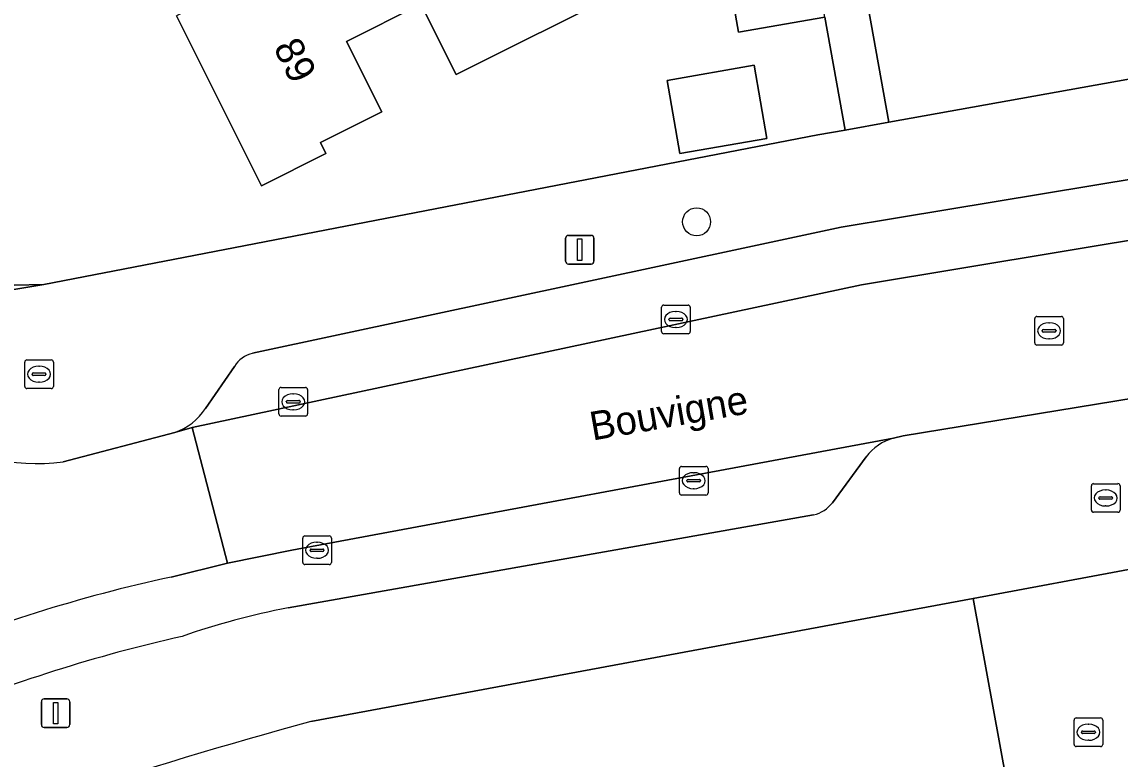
# Model space of a CAD drawing. Extents: x 157793 to 159380, y 380877 to 382313.
# Drawn here: x 158624.8 to 158663.14, y 381625.18 to 381650.93 of the extents above; entities that cross this region are included whole.
import ezdxf

# ---------------------------------------------------------------- set-up
doc = ezdxf.new("R2010")
doc.units = 0
for name, color, linetype in [('IMGEO_Boom', 7, 'Continuous'), ('IMGEO_Erf', 7, 'Continuous'), ('IMGEO_Kolk', 7, 'Continuous'), ('IMGEO_Lichtmast', 7, 'Continuous'), ('IMGEO_Openbare_ruimte_label', 7, 'Continuous'), ('IMGEO_Pand', 7, 'Continuous'), ('IMGEO_Pand_nummerreeks', 7, 'Continuous'), ('IMGEO_Parkeervlak_open', 7, 'Continuous'), ('IMGEO_Rijbaan_lokaal_open', 7, 'Continuous'), ('IMGEO_Rioolput', 7, 'Continuous'), ('IMGEO_Voetpad_open', 7, 'Continuous')]:
    doc.layers.add(name, color=color, linetype=linetype)

msp = doc.modelspace()

# ---------------------------------------------------------------- linework, layer by layer
at = {"layer": 'IMGEO_Boom'}
msp.add_circle((158648.357, 381643.95), 0.489, dxfattribs=at)
at = {"layer": 'IMGEO_Erf'}
for points in [[(158687.544, 381655.307), (158687.47, 381655.772), (158685.579, 381665.529), (158684.25, 381665.296), (158685.713, 381656.933), (158679.337, 381655.817), (158673.132, 381654.731), (158666.926, 381653.645), (158660.72, 381652.559), (158654.344, 381651.443), (158655.065, 381647.429), (158685.319, 381652.867)], [(158624.531, 381641.732), (158625.559, 381641.758), (158652.596, 381646.986), (158653.549, 381647.157), (158652.84, 381651.104), (158649.818, 381650.575), (158648.565, 381657.734)], [(158645.814, 381652.031), (158639.959, 381649.095), (158638.728, 381651.554), (158636.136, 381650.254), (158637.368, 381647.795), (158635.224, 381646.721), (158635.416, 381646.336), (158633.168, 381645.21), (158630.194, 381651.143)], [(158621.123, 381597.537), (158625.212, 381598.264), (158625.765, 381595.149), (158627.389, 381595.432), (158626.781, 381598.852), (158626.342, 381601.325), (158629.162, 381601.826), (158631.982, 381602.327), (158634.802, 381602.828), (158637.621, 381603.329), (158640.441, 381603.83), (158643.261, 381604.331), (158646.081, 381604.832), (158648.901, 381605.333), (158651.721, 381605.834), (158654.54, 381606.335), (158655.258, 381606.463), (158657.36, 381606.837), (158660.18, 381607.338), (158661.762, 381610.261), (158658.009, 381630.795), (158634.892, 381626.493)]]:
    msp.add_lwpolyline(points, dxfattribs=at)
msp.add_lwpolyline([(158650.362, 381649.422), (158650.81, 381646.864), (158647.774, 381646.332), (158647.326, 381648.891)], close=True, dxfattribs=at)
msp.add_arc((158677.96, 381467.909), 164.328, 105.19381, 111.57103, dxfattribs=at)
at = {"layer": 'IMGEO_Kolk'}
for p, q in [((158647.133, 381640.114), (158647.133, 381640.966)), ((158647.208, 381641.04), (158648.06, 381641.04)), ((158647.621, 381640.82), (158647.646, 381640.82)), ((158648.134, 381640.966), (158648.134, 381640.114)), ((158647.392, 381640.534), (158647.392, 381640.546)), ((158647.83, 381640.497), (158647.432, 381640.497)), ((158647.435, 381640.583), (158647.833, 381640.583)), ((158647.876, 381640.546), (158647.876, 381640.534)), ((158648.06, 381640.04), (158647.208, 381640.04)), ((158647.644, 381640.26), (158647.619, 381640.26)), ((158633.847, 381638.163), (158634.699, 381638.163)), ((158633.772, 381637.237), (158633.772, 381638.089)), ((158634.26, 381637.943), (158634.285, 381637.943)), ((158634.773, 381638.089), (158634.773, 381637.237)), ((158634.031, 381637.657), (158634.031, 381637.669)), ((158634.469, 381637.62), (158634.071, 381637.62)), ((158634.074, 381637.706), (158634.472, 381637.706)), ((158634.283, 381637.383), (158634.258, 381637.383)), ((158634.515, 381637.669), (158634.515, 381637.657)), ((158634.699, 381637.163), (158633.847, 381637.163)), ((158647.756, 381634.481), (158647.756, 381635.333)), ((158647.831, 381635.407), (158648.683, 381635.407)), ((158648.244, 381635.187), (158648.269, 381635.187)), ((158648.757, 381635.333), (158648.757, 381634.481)), ((158648.015, 381634.901), (158648.015, 381634.913)), ((158648.453, 381634.864), (158648.055, 381634.864)), ((158648.058, 381634.95), (158648.456, 381634.95)), ((158648.499, 381634.913), (158648.499, 381634.901)), ((158648.683, 381634.407), (158647.831, 381634.407)), ((158648.267, 381634.627), (158648.242, 381634.627)), ((158634.602, 381632.05), (158634.602, 381632.902)), ((158634.677, 381632.976), (158635.529, 381632.976)), ((158635.09, 381632.756), (158635.115, 381632.756)), ((158635.603, 381632.902), (158635.603, 381632.05)), ((158634.861, 381632.47), (158634.861, 381632.482)), ((158635.299, 381632.433), (158634.901, 381632.433)), ((158634.904, 381632.519), (158635.302, 381632.519)), ((158635.345, 381632.482), (158635.345, 381632.47)), ((158635.113, 381632.196), (158635.088, 381632.196)), ((158635.529, 381631.976), (158634.677, 381631.976)), ((158661.614, 381626.619), (158662.466, 381626.619)), ((158661.539, 381625.693), (158661.539, 381626.545)), ((158662.027, 381626.399), (158662.052, 381626.399)), ((158662.54, 381626.545), (158662.54, 381625.693)), ((158661.798, 381626.113), (158661.798, 381626.125)), ((158662.236, 381626.076), (158661.838, 381626.076)), ((158661.841, 381626.162), (158662.239, 381626.162)), ((158662.282, 381626.125), (158662.282, 381626.113)), ((158662.466, 381625.619), (158661.614, 381625.619)), ((158662.05, 381625.839), (158662.025, 381625.839))]:
    msp.add_line(p, q, dxfattribs=at)
for points in [[(158647.133, 381640.114), (158647.133, 381640.966)], [(158647.208, 381641.04), (158648.06, 381641.04)], [(158648.134, 381640.966), (158648.134, 381640.114)], [(158648.06, 381640.04), (158647.208, 381640.04)], [(158633.847, 381638.163), (158634.699, 381638.163)], [(158633.772, 381637.237), (158633.772, 381638.089)], [(158634.773, 381638.089), (158634.773, 381637.237)], [(158634.699, 381637.163), (158633.847, 381637.163)], [(158647.756, 381634.481), (158647.756, 381635.333)], [(158647.831, 381635.407), (158648.683, 381635.407)], [(158648.757, 381635.333), (158648.757, 381634.481)], [(158648.683, 381634.407), (158647.831, 381634.407)], [(158634.602, 381632.05), (158634.602, 381632.902)], [(158634.677, 381632.976), (158635.529, 381632.976)], [(158635.603, 381632.902), (158635.603, 381632.05)], [(158635.529, 381631.976), (158634.677, 381631.976)], [(158661.614, 381626.619), (158662.466, 381626.619)], [(158661.539, 381625.693), (158661.539, 381626.545)], [(158662.54, 381626.545), (158662.54, 381625.693)], [(158662.466, 381625.619), (158661.614, 381625.619)]]:
    msp.add_lwpolyline(points, dxfattribs=at)
for centre, radius, start, end in [((158647.21, 381640.964), 0.0765, 91.552, 178.448), ((158647.21, 381640.964), 0.0765, 91.552, 178.448), ((158648.058, 381640.964), 0.0765, 1.552, 88.448), ((158648.058, 381640.964), 0.0765, 1.552, 88.448), ((158647.432, 381640.543), 0.0403, 85.8775, 175.7526), ((158647.429, 381640.533), 0.0366, 178.938, 274.7102), ((158647.833, 381640.54), 0.043, 264.8664, 352.4533), ((158647.837, 381640.545), 0.0386, 1.7309, 96.639), ((158647.21, 381640.116), 0.0765, 181.552, 268.448), ((158647.21, 381640.116), 0.0765, 181.552, 268.448), ((158648.058, 381640.116), 0.0765, 271.552, 358.448), ((158648.058, 381640.116), 0.0765, 271.552, 358.448), ((158633.849, 381638.087), 0.0765, 91.552, 178.448), ((158633.849, 381638.087), 0.0765, 91.552, 178.448), ((158634.697, 381638.087), 0.0765, 1.552, 88.448), ((158634.697, 381638.087), 0.0765, 1.552, 88.448), ((158634.071, 381637.666), 0.0403, 85.8775, 175.7526), ((158634.068, 381637.656), 0.0366, 178.938, 274.7102), ((158634.472, 381637.663), 0.043, 264.8664, 352.4533), ((158634.476, 381637.668), 0.0386, 1.7309, 96.639), ((158633.849, 381637.239), 0.0765, 181.552, 268.448), ((158633.849, 381637.239), 0.0765, 181.552, 268.448), ((158634.697, 381637.239), 0.0765, 271.552, 358.448), ((158634.697, 381637.239), 0.0765, 271.552, 358.448), ((158647.833, 381635.331), 0.0765, 91.552, 178.448), ((158647.833, 381635.331), 0.0765, 91.552, 178.448), ((158648.681, 381635.331), 0.0765, 1.552, 88.448), ((158648.681, 381635.331), 0.0765, 1.552, 88.448), ((158648.055, 381634.91), 0.0403, 85.8775, 175.7526), ((158648.052, 381634.9), 0.0366, 178.938, 274.7102), ((158648.456, 381634.907), 0.043, 264.8664, 352.4533), ((158648.46, 381634.912), 0.0386, 1.7309, 96.639), ((158647.833, 381634.483), 0.0765, 181.552, 268.448), ((158647.833, 381634.483), 0.0765, 181.552, 268.448), ((158648.681, 381634.483), 0.0765, 271.552, 358.448), ((158648.681, 381634.483), 0.0765, 271.552, 358.448), ((158634.679, 381632.9), 0.0765, 91.552, 178.448), ((158634.679, 381632.9), 0.0765, 91.552, 178.448), ((158635.527, 381632.9), 0.0765, 1.552, 88.448), ((158635.527, 381632.9), 0.0765, 1.552, 88.448), ((158634.901, 381632.479), 0.0403, 85.8775, 175.7526), ((158634.898, 381632.469), 0.0366, 178.938, 274.7102), ((158635.302, 381632.476), 0.043, 264.8664, 352.4533), ((158635.306, 381632.481), 0.0386, 1.7309, 96.639), ((158634.679, 381632.052), 0.0765, 181.552, 268.448), ((158634.679, 381632.052), 0.0765, 181.552, 268.448), ((158635.527, 381632.052), 0.0765, 271.552, 358.448), ((158635.527, 381632.052), 0.0765, 271.552, 358.448), ((158661.616, 381626.543), 0.0765, 91.552, 178.448), ((158661.616, 381626.543), 0.0765, 91.552, 178.448), ((158662.464, 381626.543), 0.0765, 1.552, 88.448), ((158662.464, 381626.543), 0.0765, 1.552, 88.448), ((158661.838, 381626.122), 0.0403, 85.8775, 175.7526), ((158661.835, 381626.112), 0.0366, 178.938, 274.7102), ((158662.239, 381626.119), 0.043, 264.8664, 352.4533), ((158662.243, 381626.124), 0.0386, 1.7309, 96.639), ((158661.616, 381625.695), 0.0765, 181.552, 268.448), ((158661.616, 381625.695), 0.0765, 181.552, 268.448), ((158662.464, 381625.695), 0.0765, 271.552, 358.448), ((158662.464, 381625.695), 0.0765, 271.552, 358.448)]:
    msp.add_arc(centre, radius, start, end, dxfattribs=at)
for centre, major_axis, ratio, start_param, end_param in [((158647.62, 381640.54), (-0.387, 0.002), 0.722429, 4.712389, 7.853982), ((158647.645, 381640.54), (-0.39, 0.002), 0.717154, 1.570796, 4.712389), ((158634.259, 381637.663), (-0.387, 0.002), 0.722429, 4.712389, 7.853982), ((158634.284, 381637.663), (-0.39, 0.002), 0.717154, 1.570796, 4.712389), ((158648.243, 381634.907), (-0.387, 0.002), 0.722429, 4.712389, 7.853982), ((158648.268, 381634.907), (-0.39, 0.002), 0.717154, 1.570796, 4.712389), ((158635.089, 381632.476), (-0.387, 0.002), 0.722429, 4.712389, 7.853982), ((158635.114, 381632.476), (-0.39, 0.002), 0.717154, 1.570796, 4.712389), ((158662.026, 381626.119), (-0.387, 0.002), 0.722429, 4.712389, 7.853982), ((158662.051, 381626.119), (-0.39, 0.002), 0.717154, 1.570796, 4.712389)]:
    msp.add_ellipse(centre, major_axis=major_axis, ratio=ratio, start_param=start_param, end_param=end_param, dxfattribs=at)
at = {"layer": 'IMGEO_Lichtmast'}
for p, q in [((158643.781, 381642.576), (158643.781, 381643.376)), ((158643.781, 381643.376), (158643.781, 381642.576)), ((158643.881, 381643.476), (158644.671, 381643.476)), ((158644.671, 381643.476), (158643.881, 381643.476)), ((158644.771, 381643.376), (158644.771, 381642.576)), ((158644.771, 381642.576), (158644.771, 381643.376)), ((158644.671, 381642.476), (158643.881, 381642.476)), ((158643.881, 381642.476), (158644.671, 381642.476)), ((158625.477, 381626.385), (158625.477, 381627.185)), ((158625.477, 381627.185), (158625.477, 381626.385)), ((158625.577, 381627.285), (158626.367, 381627.285)), ((158626.367, 381627.285), (158625.577, 381627.285)), ((158626.467, 381627.185), (158626.467, 381626.385)), ((158626.467, 381626.385), (158626.467, 381627.185)), ((158626.367, 381626.285), (158625.577, 381626.285)), ((158625.577, 381626.285), (158626.367, 381626.285))]:
    msp.add_line(p, q, dxfattribs=at)
for points in [[(158644.201, 381643.351), (158644.351, 381643.351), (158644.351, 381642.601), (158644.201, 381642.601), (158644.201, 381643.351)], [(158625.897, 381627.16), (158626.047, 381627.16), (158626.047, 381626.41), (158625.897, 381626.41), (158625.897, 381627.16)]]:
    msp.add_lwpolyline(points, dxfattribs=at)
for centre, start, end in [((158643.881, 381643.376), 90, 180), ((158643.881, 381643.376), 90, 180), ((158644.671, 381643.376), 0, 90), ((158644.671, 381643.376), 360, 90), ((158643.881, 381642.576), 180, 270), ((158643.881, 381642.576), 180, 270), ((158644.671, 381642.576), 270, 0), ((158644.671, 381642.576), 270, 0), ((158625.577, 381627.185), 90, 180), ((158625.577, 381627.185), 90, 180), ((158626.367, 381627.185), 0, 90), ((158626.367, 381627.185), 360, 90), ((158625.577, 381626.385), 180, 270), ((158625.577, 381626.385), 180, 270), ((158626.367, 381626.385), 270, 0), ((158626.367, 381626.385), 270, 0)]:
    msp.add_arc(centre, 0.1, start, end, dxfattribs=at)
at = {"layer": 'IMGEO_Pand'}
for points in [[(158638.069, 381658.893), (158630.884, 381655.297), (158632.41, 381652.253), (158630.194, 381651.143), (158633.168, 381645.21), (158635.416, 381646.336), (158635.224, 381646.721), (158637.368, 381647.795), (158636.136, 381650.254), (158638.728, 381651.554), (158639.959, 381649.095), (158645.814, 381652.031), (158643.574, 381656.501), (158641.639, 381660.363), (158638.197, 381658.637)], [(158649.818, 381650.575), (158652.84, 381651.104), (158651.586, 381658.263), (158648.565, 381657.734)], [(158647.326, 381648.891), (158647.774, 381646.332), (158650.81, 381646.864), (158650.362, 381649.422)]]:
    msp.add_lwpolyline(points, close=True, dxfattribs=at)
at = {"layer": 'IMGEO_Parkeervlak_open'}
for points in [[(158680.39, 381648.199), (158679.069, 381648.011), (158655.375, 381644.093), (158653.402, 381643.762), (158650.311, 381643.096), (158632.849, 381639.356)], [(158630.136, 381636.592), (158630.746, 381636.764), (158654.114, 381641.751), (158682.493, 381646.463)], [(158632.222, 381638.9), (158631.206, 381637.432)], [(158655.234, 381636.396), (158634.223, 381632.477), (158631.981, 381632.025), (158630.012, 381631.541)], [(158653.104, 381634.139), (158654.282, 381635.739)], [(158634.094, 381630.461), (158652.442, 381633.709)]]:
    msp.add_lwpolyline(points, dxfattribs=at)
for centre, radius, start, end in [((158633.071, 381638.392), 0.989, 102.9586, 149.0962), ((158629.484, 381638.523), 2.038, 288.6416, 327.6255), ((158655.728, 381634.662), 1.803, 105.9003, 143.3208), ((158652.131, 381634.912), 1.243, 284.4858, 321.5254), ((158641.131, 381579.988), 52.738, 102.171, 112.768), ((158638.99, 381604.786), 26.138, 100.7963, 109.2052), ((158642.394, 381576.374), 54.434, 102.7375, 112.4589)]:
    msp.add_arc(centre, radius, start, end, dxfattribs=at)
at = {"layer": 'IMGEO_Rijbaan_lokaal_open'}
for points in [[(158684.502, 381645.856), (158683.638, 381646.349), (158683.241, 381646.616), (158682.493, 381646.463), (158654.114, 381641.751), (158630.746, 381636.764), (158631.981, 381632.025), (158634.223, 381632.477), (158655.234, 381636.396), (158655.574, 381636.473), (158663.674, 381637.805), (158683.735, 381641.163)], [(158630.746, 381636.764), (158630.136, 381636.592), (158626.239, 381635.566)], [(158630.012, 381631.541), (158631.981, 381632.025), (158630.746, 381636.764)], [(158663.752, 381631.863), (158658.009, 381630.795), (158661.762, 381610.261), (158660.18, 381607.338)]]:
    msp.add_lwpolyline(points, dxfattribs=at)
for centre, radius, start, end in [((158625.301, 381643.003), 7.495, 199.1883, 277.1885), ((158641.131, 381579.988), 52.738, 102.171, 112.768)]:
    msp.add_arc(centre, radius, start, end, dxfattribs=at)
at = {"layer": 'IMGEO_Rioolput'}
for p, q in [((158660.167, 381639.718), (158660.167, 381640.57)), ((158660.242, 381640.644), (158661.094, 381640.644)), ((158660.655, 381640.424), (158660.68, 381640.424)), ((158661.168, 381640.57), (158661.168, 381639.718)), ((158660.426, 381640.138), (158660.426, 381640.15)), ((158660.864, 381640.101), (158660.466, 381640.101)), ((158660.469, 381640.187), (158660.867, 381640.187)), ((158660.91, 381640.15), (158660.91, 381640.138)), ((158660.678, 381639.864), (158660.653, 381639.864)), ((158661.094, 381639.644), (158660.242, 381639.644)), ((158624.895, 381638.2), (158624.895, 381639.052)), ((158624.97, 381639.126), (158625.822, 381639.126)), ((158625.383, 381638.906), (158625.408, 381638.906)), ((158625.896, 381639.052), (158625.896, 381638.2)), ((158625.154, 381638.62), (158625.154, 381638.632)), ((158625.592, 381638.583), (158625.194, 381638.583)), ((158625.197, 381638.669), (158625.595, 381638.669)), ((158625.638, 381638.632), (158625.638, 381638.62)), ((158625.822, 381638.126), (158624.97, 381638.126)), ((158625.406, 381638.346), (158625.381, 381638.346)), ((158662.142, 381633.877), (158662.142, 381634.729)), ((158662.217, 381634.803), (158663.069, 381634.803)), ((158663.143, 381634.729), (158663.143, 381633.877)), ((158662.401, 381634.297), (158662.401, 381634.309)), ((158662.444, 381634.346), (158662.842, 381634.346)), ((158662.63, 381634.583), (158662.655, 381634.583)), ((158662.885, 381634.309), (158662.885, 381634.297)), ((158662.839, 381634.26), (158662.441, 381634.26)), ((158662.653, 381634.023), (158662.628, 381634.023)), ((158663.069, 381633.803), (158662.217, 381633.803))]:
    msp.add_line(p, q, dxfattribs=at)
for points in [[(158660.167, 381639.718), (158660.167, 381640.57)], [(158660.242, 381640.644), (158661.094, 381640.644)], [(158661.168, 381640.57), (158661.168, 381639.718)], [(158661.094, 381639.644), (158660.242, 381639.644)], [(158624.895, 381638.2), (158624.895, 381639.052)], [(158624.97, 381639.126), (158625.822, 381639.126)], [(158625.896, 381639.052), (158625.896, 381638.2)], [(158625.822, 381638.126), (158624.97, 381638.126)], [(158662.142, 381633.877), (158662.142, 381634.729)], [(158662.217, 381634.803), (158663.069, 381634.803)], [(158663.143, 381634.729), (158663.143, 381633.877)], [(158663.069, 381633.803), (158662.217, 381633.803)]]:
    msp.add_lwpolyline(points, dxfattribs=at)
for centre, radius, start, end in [((158660.244, 381640.568), 0.0765, 91.552, 178.448), ((158660.244, 381640.568), 0.0765, 91.552, 178.448), ((158661.092, 381640.568), 0.0765, 1.552, 88.448), ((158661.092, 381640.568), 0.0765, 1.552, 88.448), ((158660.466, 381640.147), 0.0403, 85.8775, 175.7526), ((158660.463, 381640.137), 0.0366, 178.938, 274.7102), ((158660.867, 381640.144), 0.043, 264.8664, 352.4533), ((158660.871, 381640.149), 0.0386, 1.7309, 96.639), ((158660.244, 381639.72), 0.0765, 181.552, 268.448), ((158660.244, 381639.72), 0.0765, 181.552, 268.448), ((158661.092, 381639.72), 0.0765, 271.552, 358.448), ((158661.092, 381639.72), 0.0765, 271.552, 358.448), ((158624.972, 381639.05), 0.0765, 91.552, 178.448), ((158624.972, 381639.05), 0.0765, 91.552, 178.448), ((158625.82, 381639.05), 0.0765, 1.552, 88.448), ((158625.82, 381639.05), 0.0765, 1.552, 88.448), ((158625.194, 381638.629), 0.0403, 85.8775, 175.7526), ((158625.191, 381638.619), 0.0366, 178.938, 274.7102), ((158625.595, 381638.626), 0.043, 264.8664, 352.4533), ((158625.599, 381638.631), 0.0386, 1.7309, 96.639), ((158624.972, 381638.202), 0.0765, 181.552, 268.448), ((158624.972, 381638.202), 0.0765, 181.552, 268.448), ((158625.82, 381638.202), 0.0765, 271.552, 358.448), ((158625.82, 381638.202), 0.0765, 271.552, 358.448), ((158662.219, 381634.727), 0.0765, 91.552, 178.448), ((158662.219, 381634.727), 0.0765, 91.552, 178.448), ((158663.067, 381634.727), 0.0765, 1.552, 88.448), ((158663.067, 381634.727), 0.0765, 1.552, 88.448), ((158662.441, 381634.306), 0.0403, 85.8775, 175.7526), ((158662.438, 381634.296), 0.0366, 178.938, 274.7102), ((158662.842, 381634.303), 0.043, 264.8664, 352.4533), ((158662.846, 381634.308), 0.0386, 1.7309, 96.639), ((158662.219, 381633.879), 0.0765, 181.552, 268.448), ((158662.219, 381633.879), 0.0765, 181.552, 268.448), ((158663.067, 381633.879), 0.0765, 271.552, 358.448), ((158663.067, 381633.879), 0.0765, 271.552, 358.448)]:
    msp.add_arc(centre, radius, start, end, dxfattribs=at)
for centre, major_axis, ratio, start_param, end_param in [((158660.654, 381640.144), (-0.387, 0.002), 0.722429, 4.712389, 7.853982), ((158660.679, 381640.144), (-0.39, 0.002), 0.717154, 1.570796, 4.712389), ((158625.382, 381638.626), (-0.387, 0.002), 0.722429, 4.712389, 7.853982), ((158625.407, 381638.626), (-0.39, 0.002), 0.717154, 1.570796, 4.712389), ((158662.629, 381634.303), (-0.387, 0.002), 0.722429, 4.712389, 7.853982), ((158662.654, 381634.303), (-0.39, 0.002), 0.717154, 1.570796, 4.712389)]:
    msp.add_ellipse(centre, major_axis=major_axis, ratio=ratio, start_param=start_param, end_param=end_param, dxfattribs=at)
at = {"layer": 'IMGEO_Voetpad_open'}
for points in [[(158759.99, 381659.372), (158758.767, 381665.997), (158754.776, 381665.251), (158744.809, 381663.45), (158732.073, 381661.133), (158728.923, 381660.629), (158696.073, 381654.783), (158694.187, 381654.447), (158694.425, 381652.932), (158685.588, 381651.424), (158685.319, 381652.867), (158655.065, 381647.429), (158653.549, 381647.157), (158652.596, 381646.986), (158625.559, 381641.758), (158618.222, 381640.539)], [(158634.892, 381626.493), (158658.009, 381630.795), (158663.752, 381631.863), (158665.316, 381632.161), (158665.079, 381633.692), (158699.759, 381639.845), (158702.606, 381640.353), (158704.92, 381640.755), (158708.695, 381641.427), (158758.825, 381650.349), (158761.17, 381649.31), (158762.478, 381647), (158761.515, 381653.086)], [(158652.84, 381651.104), (158653.549, 381647.157), (158655.065, 381647.429), (158654.344, 381651.443)], [(158632.849, 381639.356), (158650.311, 381643.096), (158653.402, 381643.762), (158655.375, 381644.093), (158679.069, 381648.011), (158680.39, 381648.199)], [(158618.222, 381640.539), (158625.559, 381641.758), (158624.531, 381641.732)], [(158683.735, 381641.163), (158663.674, 381637.805), (158655.574, 381636.473), (158655.234, 381636.396)], [(158631.206, 381637.432), (158632.222, 381638.9)], [(158626.239, 381635.566), (158630.136, 381636.592)], [(158654.282, 381635.739), (158653.104, 381634.139)], [(158652.442, 381633.709), (158634.094, 381630.461)]]:
    msp.add_lwpolyline(points, dxfattribs=at)
for centre, radius, start, end in [((158625.301, 381643.003), 7.495, 199.1883, 277.1885), ((158633.071, 381638.392), 0.989, 102.9586, 149.0962), ((158629.484, 381638.523), 2.038, 288.6416, 327.6255), ((158655.728, 381634.662), 1.803, 105.9003, 143.3208), ((158652.131, 381634.912), 1.243, 284.4858, 321.5254), ((158638.99, 381604.786), 26.138, 100.7963, 109.2052), ((158642.394, 381576.374), 54.434, 102.7375, 112.4589), ((158677.96, 381467.909), 164.328, 105.19381, 111.57103)]:
    msp.add_arc(centre, radius, start, end, dxfattribs=at)

# ---------------------------------------------------------------- texts
at = {"layer": 'IMGEO_Openbare_ruimte_label'}
msp.add_text('Bouvigne', height=1, rotation=9.9051, dxfattribs=at).set_placement((158644.724, 381636.306))
at = {"layer": 'IMGEO_Pand_nummerreeks'}
msp.add_text('89', height=1, rotation=296.623, dxfattribs=at).set_placement((158633.564, 381650.044))

doc.saveas('drawing.dxf')
